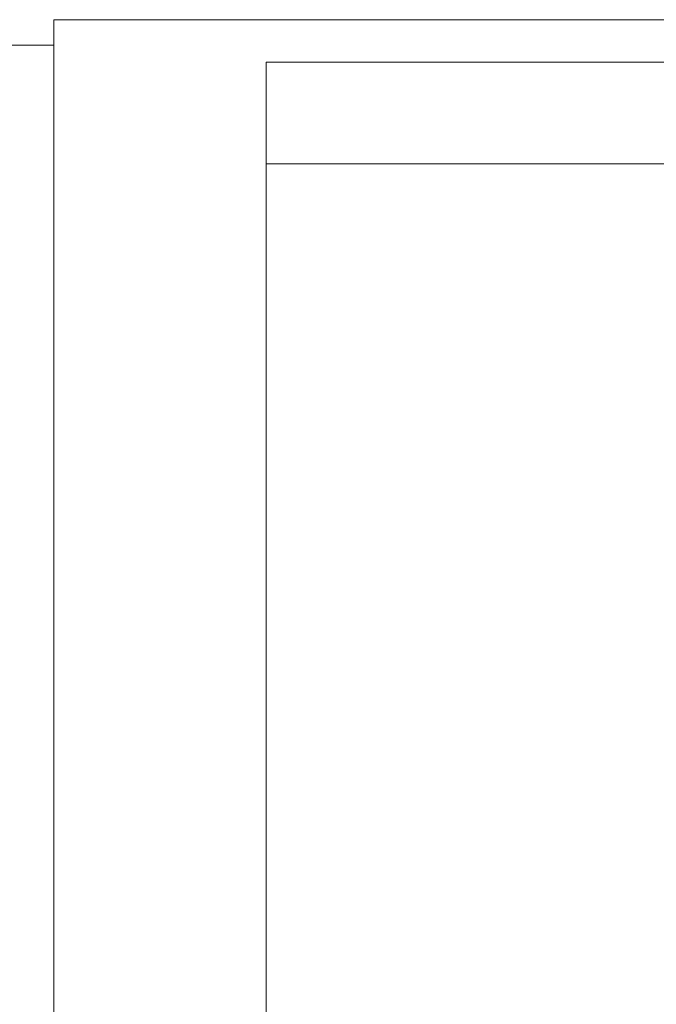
# Model space of a CAD drawing. Header units: millimetres. Extents: x 51337 to 61814, y -21781 to -12277.
# Tile 302 of 378: x 60150 to 60525, y -20877 to -20296. Entities that reach past the tile are written whole.
import ezdxf
from ezdxf.enums import TextEntityAlignment as Align

# ---------------------------------------------------------------- set-up
doc = ezdxf.new("R2010")
doc.units = ezdxf.units.MM
doc.header["$LTSCALE"] = 0.3175
for name, color, linetype, lineweight in [('1轮廓实线层', 7, 'Continuous', 18), ('2细线层', 4, 'Continuous', 13), ('6文字层', 3, 'Continuous', 13), ('图框层', 7, 'Continuous', 18)]:
    doc.layers.add(name, color=color, linetype=linetype, lineweight=lineweight)
doc.styles.add('PC_TEXTSTYLE', font='ISOCP.SHX', dxfattribs={"width": 0.707, "bigfont": 'GBCBIG.SHX'})

# ---------------------------------------------------------------- blocks, each defined once
blk = doc.blocks.new('ZwmFrameMain_1_A4^_^无分区图框^_^landscape')
at = {"layer": '2细线层'}
for q in [(-25, 205), (272, -5)]:
    blk.add_line((272, 205), q, dxfattribs=at)
blk = doc.blocks.new('ZwmFrameMain_2_A4^_^无分区图框^_^portrait')
at = {"layer": '1轮廓实线层'}
for p in [(0, 0), (180, 287)]:
    blk.add_line(p, (0, 287), dxfattribs=at)
at = {"layer": '2细线层'}
for p in [(-25, -5), (185, 292)]:
    blk.add_line(p, (-25, 292), dxfattribs=at)
blk = doc.blocks.new('ZwmFrameMain_2_图样代号')
at = {"layer": '2细线层', "linetype": 'Continuous'}
for p in [(60, 0), (0, -12)]:
    blk.add_line(p, (60, -12), dxfattribs=at)
at = {"layer": '6文字层', "style": 'PC_TEXTSTYLE', "width": 2.827942}
blk.add_attdef('图样代号', text='', height=7, rotation=180, dxfattribs=at).set_placement((58.24, -2.4), (2.35, -2.4), align=Align.FIT)

msp = doc.modelspace()

# ---------------------------------------------------------------- block references
at = {"layer": '图框层'}
for name, p, xscale, yscale, zscale in [('ZwmFrameMain_2_A4^_^无分区图框^_^portrait', (60294.97696, -21756.45419), 5, 5, 5), ('ZwmFrameMain_1_A4^_^无分区图框^_^landscape', (58265.97696, -21746.45419), 7, 7, 7), ('ZwmFrameMain_2_图样代号', (60294.97696, -20321.45419), 5, 5, 5)]:
    msp.add_blockref(name, p, dxfattribs=dict(at, xscale=xscale, yscale=yscale, zscale=zscale))

doc.saveas('drawing.dxf')
